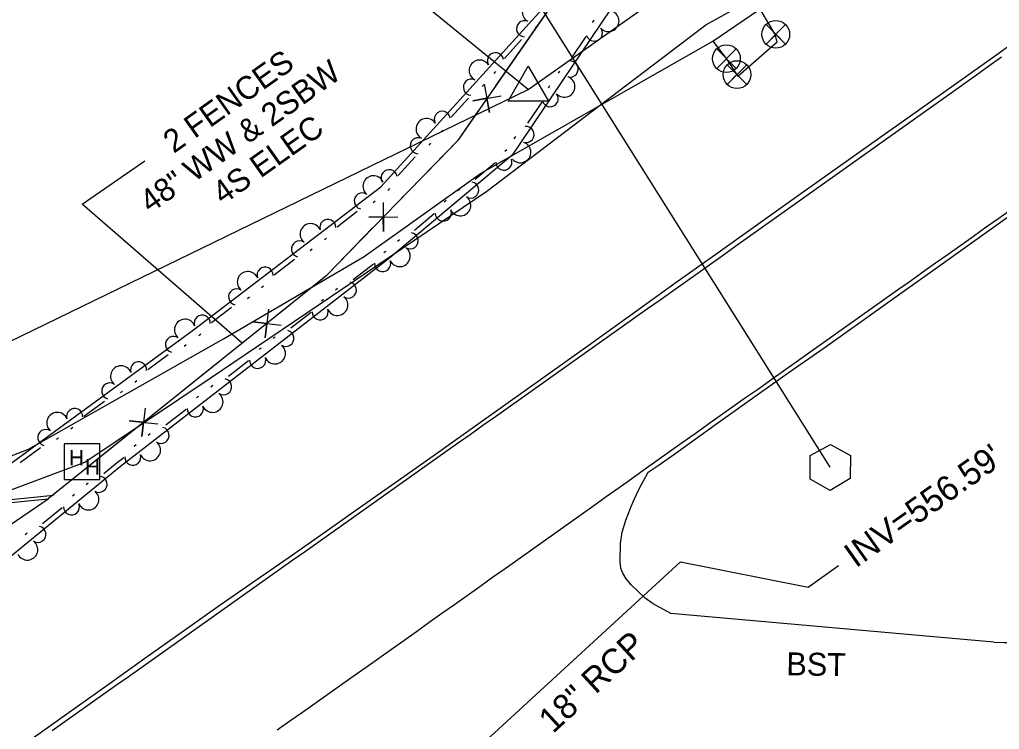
# Model space of a CAD drawing. Extents: x 1577032 to 1581865, y 611492 to 615011.
# Drawn here: x 1580247.3 to 1580404.9, y 613675.8 to 613790 of the extents above; entities that cross this region are included whole.
import ezdxf

# ---------------------------------------------------------------- set-up
doc = ezdxf.new("R2010")
doc.units = 0
for name, color, linetype in [('CTL GPS Vertical CELL', 7, 'Continuous'), ('Exist Horizontal Baseline Alignment Station Label', 7, 'Continuous'), ('Exist Other Culture Fence Line', 7, 'Continuous'), ('Exist Other Culture Fence Line Leader', 7, 'Continuous'), ('Exist Other Culture Fence Line Text', 7, 'Continuous'), ('Exist Right of Way Line', 7, 'Continuous'), ('Exist Right of Way Monument CELL', 7, 'Continuous'), ('Exist Right of Way Monument Leader', 7, 'Continuous'), ('Exist Roads EOP', 7, 'Continuous'), ('Exist Roads EOP Text', 7, 'Continuous'), ('Exist Roads EOT', 7, 'Continuous'), ('Exist Structure Minor Pipes CMP 18 Inch Invert', 7, 'Continuous'), ('Exist Structure Minor Pipes CMP 18 Inch Leader', 7, 'Continuous'), ('Exist Structure Minor Pipes RCP 18 Inch', 7, 'Continuous'), ('Exist Structure Minor Pipes RCP 18 Inch Text', 7, 'Continuous'), ('Exist Utilities Telephone Hand Hole CELL', 7, 'Continuous'), ('Exist Utilities Telephone UG FO SUE LOS B', 7, 'Continuous'), ('Exist Utilities Water UG Line SUE LOS B', 7, 'Continuous'), ('Exist Utilities Water Valve CELL', 7, 'Continuous'), ('Old_Level_11', 7, 'Continuous'), ('Old_Level_8', 7, 'Continuous')]:
    doc.layers.add(name, color=color, linetype=linetype)

msp = doc.modelspace()

# ---------------------------------------------------------------- linework, layer by layer
at = {"layer": 'CTL GPS Vertical CELL'}
msp.add_line((1580377.72, 613717.98), (1580377.72, 613717.98), dxfattribs=at)
msp.add_lwpolyline([(1580374.49, 613719.85), (1580377.74, 613721.66), (1580380.99, 613719.87), (1580380.94, 613716.15), (1580377.69, 613714.26), (1580374.49, 613716.07)], close=True, dxfattribs=at)
at = {"layer": 'Exist Horizontal Baseline Alignment Station Label'}
msp.add_line((1580377.72, 613717.98), (1580290.63, 613856.46), dxfattribs=at)
at = {"layer": 'Exist Other Culture Fence Line'}
for p in [(1580036.43, 613691.58), (1580098.64, 613607.82)]:
    msp.add_line(p, (1580251.9, 613712.92), dxfattribs=at)
at = {"layer": 'Exist Other Culture Fence Line Leader'}
msp.add_lwpolyline([(1580283.09, 613737.93), (1580257.37, 613760.28), (1580267.44, 613767.3)], dxfattribs=at)
at = {"layer": 'Exist Right of Way Line'}
msp.add_line((1580074.87, 613655.16), (1580329.14, 613778.75), dxfattribs=at)
msp.add_lwpolyline([(1580329.14, 613778.75), (1580350.49, 613793.9)], dxfattribs=at)
at = {"layer": 'Exist Right of Way Monument CELL'}
msp.add_line((1580329.14, 613778.75), (1580329.14, 613778.75), dxfattribs=at)
msp.add_lwpolyline([(1580325.9, 613776.86), (1580329.14, 613782.5), (1580332.39, 613776.86)], close=True, dxfattribs=at)
at = {"layer": 'Exist Right of Way Monument Leader'}
msp.add_lwpolyline([(1580329.14, 613778.75), (1580294.18, 613807.2), (1580272.94, 613791.61)], dxfattribs=at)
at = {"layer": 'Exist Roads EOP'}
msp.add_line((1580404.06, 613689.83), (1580352.08, 613694.43), dxfattribs=at)
for points in [[(1580410.25, 613788.44), (1580404.13, 613784.08), (1580398.02, 613779.73), (1580391.9, 613775.38), (1580385.7, 613770.98), (1580379.42, 613766.51), (1580373.01, 613761.95), (1580366.43, 613757.28), (1580359.68, 613752.49), (1580352.74, 613747.53), (1580345.59, 613742.41), (1580338.54, 613737.34), (1580331.85, 613732.57), (1580325.52, 613728.07), (1580319.4, 613723.72), (1580313.46, 613719.52), (1580307.65, 613715.41), (1580301.9, 613711.37), (1580296.22, 613707.39), (1580290.63, 613703.48), (1580285.11, 613699.65), (1580279.55, 613695.77), (1580273.79, 613691.71), (1580267.83, 613687.46), (1580261.53, 613682.98), (1580254.88, 613678.24), (1580248.18, 613673.5)], [(1580352.08, 613694.43), (1580349.25, 613695.99), (1580347.94, 613696.93), (1580345.75, 613699), (1580344.9, 613700.04), (1580344.34, 613700.93), (1580344.16, 613701.31), (1580344.05, 613701.72), (1580343.91, 613702.81), (1580343.98, 613705.7), (1580344.22, 613707.51), (1580344.81, 613709.46), (1580345.56, 613711.42), (1580346.19, 613712.81), (1580346.99, 613714.49), (1580348.41, 613717.2), (1580350.01, 613718.26), (1580352.69, 613720.16), (1580359.28, 613724.88), (1580366.32, 613729.88), (1580370.97, 613733.17), (1580376.88, 613737.32), (1580383.25, 613741.81), (1580389.26, 613746.08), (1580394.97, 613750.17), (1580400.62, 613754.19), (1580406.26, 613758.19)]]:
    msp.add_lwpolyline(points, dxfattribs=at)
msp.add_spline([(1580404.06, 613689.83), (1580455.22, 613689), (1580491.15, 613688.42), (1580513.43, 613688.06)], degree=3, dxfattribs=at)
at = {"layer": 'Exist Roads EOT'}
for points in [[(1580405.3, 613783.94), (1580403.26, 613782.5), (1580401.23, 613781.05), (1580399.19, 613779.61), (1580397.16, 613778.16), (1580395.12, 613776.71), (1580393.09, 613775.26), (1580391.05, 613773.82), (1580389.01, 613772.37), (1580386.98, 613770.92), (1580384.94, 613769.48), (1580382.91, 613768.03), (1580380.87, 613766.58), (1580378.84, 613765.13), (1580376.8, 613763.69), (1580374.77, 613762.24), (1580372.73, 613760.79), (1580370.7, 613759.35), (1580368.66, 613757.9), (1580366.62, 613756.45), (1580364.59, 613755), (1580362.55, 613753.56), (1580360.52, 613752.11), (1580358.48, 613750.66), (1580356.45, 613749.22), (1580354.41, 613747.77), (1580352.37, 613746.33), (1580350.34, 613744.88), (1580348.3, 613743.44), (1580346.26, 613741.99), (1580340.15, 613737.66), (1580338.11, 613736.22), (1580336.07, 613734.77), (1580334.04, 613733.33), (1580332, 613731.89), (1580329.96, 613730.44), (1580327.92, 613729), (1580325.89, 613727.55), (1580323.85, 613726.11), (1580321.81, 613724.67), (1580319.77, 613723.22), (1580317.74, 613721.78), (1580315.7, 613720.33), (1580313.66, 613718.89), (1580311.63, 613717.45), (1580309.59, 613716), (1580307.55, 613714.56), (1580305.51, 613713.11), (1580303.48, 613711.67), (1580301.44, 613710.23), (1580299.4, 613708.78), (1580297.36, 613707.34), (1580295.33, 613705.89), (1580293.29, 613704.45), (1580291.25, 613703.01), (1580289.21, 613701.56), (1580287.18, 613700.12), (1580285.14, 613698.67), (1580283.1, 613697.23), (1580281.07, 613695.78), (1580279.03, 613694.34), (1580276.99, 613692.9), (1580274.95, 613691.45), (1580272.92, 613690.01), (1580270.88, 613688.56), (1580268.84, 613687.12), (1580266.8, 613685.68), (1580264.77, 613684.23), (1580262.73, 613682.79), (1580260.69, 613681.35), (1580258.65, 613679.9), (1580256.61, 613678.46), (1580254.57, 613677.02), (1580252.53, 613675.58)], [(1580288.74, 613675.72), (1580290.78, 613677.16), (1580292.82, 613678.6), (1580294.86, 613680.03), (1580296.9, 613681.47), (1580298.94, 613682.91), (1580300.98, 613684.35), (1580303.03, 613685.79), (1580305.06, 613687.24), (1580307.1, 613688.69), (1580309.13, 613690.13), (1580311.17, 613691.58), (1580313.2, 613693.03), (1580315.24, 613694.48), (1580317.27, 613695.92), (1580319.31, 613697.37), (1580321.34, 613698.82), (1580323.38, 613700.27), (1580325.41, 613701.71), (1580327.45, 613703.16), (1580329.48, 613704.61), (1580331.52, 613706.06), (1580333.55, 613707.5), (1580335.59, 613708.95), (1580337.62, 613710.4), (1580339.66, 613711.85), (1580341.69, 613713.29), (1580343.73, 613714.74), (1580345.77, 613716.19), (1580347.8, 613717.63), (1580349.84, 613719.07), (1580351.88, 613720.52), (1580353.92, 613721.96), (1580355.96, 613723.4), (1580357.99, 613724.85), (1580360.03, 613726.29), (1580362.07, 613727.73), (1580364.11, 613729.18), (1580366.15, 613730.62), (1580368.18, 613732.06), (1580370.22, 613733.51), (1580372.26, 613734.95), (1580374.3, 613736.39), (1580376.34, 613737.83), (1580378.37, 613739.28), (1580380.41, 613740.72), (1580382.45, 613742.16), (1580384.49, 613743.61), (1580386.53, 613745.05), (1580388.56, 613746.5), (1580390.6, 613747.94), (1580392.63, 613749.39), (1580394.67, 613750.84), (1580396.7, 613752.28), (1580398.74, 613753.73), (1580400.78, 613755.18), (1580402.81, 613756.63), (1580404.85, 613758.07), (1580406.88, 613759.52)]]:
    msp.add_lwpolyline(points, dxfattribs=at)
at = {"layer": 'Exist Structure Minor Pipes CMP 18 Inch Leader'}
msp.add_lwpolyline([(1580353.63, 613702.78), (1580374.15, 613698.68), (1580379.04, 613702.16)], dxfattribs=at)
at = {"layer": 'Exist Structure Minor Pipes RCP 18 Inch'}
msp.add_line((1580353.63, 613702.78), (1580300.64, 613654.06), dxfattribs=at)
msp.add_line((1580353.63, 613702.78), (1580300.64, 613654.06), dxfattribs=at)
at = {"layer": 'Exist Utilities Telephone Hand Hole CELL'}
for p, q in [((1580254.47, 613721.73), (1580254.47, 613716.01)), ((1580260.19, 613721.73), (1580254.47, 613721.73)), ((1580260.19, 613716.01), (1580260.19, 613721.73)), ((1580257.33, 613718.87), (1580257.33, 613718.87)), ((1580254.47, 613716.01), (1580260.19, 613716.01))]:
    msp.add_line(p, q, dxfattribs=at)
at = {"layer": 'Exist Utilities Telephone UG FO SUE LOS B'}
msp.add_lwpolyline([(1579762.43, 613445.5), (1579805.52, 613477.49), (1579874.3, 613528.42), (1579927.63, 613567.61), (1579961.57, 613589.13), (1580023.79, 613630.1), (1580048.6, 613644.24), (1580064.79, 613652.02), (1580101.01, 613664.86), (1580134.79, 613676.2), (1580157.3, 613683.34), (1580171.65, 613687.07), (1580205.63, 613699.27), (1580257.8, 613718.78), (1580277.93, 613732.3), (1580322.48, 613762.42), (1580357.71, 613789.14), (1580371.84, 613797.02), (1580398.85, 613808.57), (1580440.4, 613836.96), (1580497.32, 613877.42), (1580541.92, 613911.34), (1580565.99, 613928.5)], dxfattribs=at)
at = {"layer": 'Exist Utilities Water UG Line SUE LOS B'}
for p, q in [((1580358.85, 613786.52), (1580366.07, 613791.44)), ((1580368.83, 613787.68), (1580366.46, 613791.68)), ((1580369.16, 613786.41), (1580368.83, 613787.68)), ((1580321.47, 613765.22), (1580358.85, 613786.52)), ((1580358.85, 613786.52), (1580360.98, 613783.72)), ((1580362.85, 613780.91), (1580369.16, 613786.41)), ((1580360.98, 613783.72), (1580362.85, 613780.91)), ((1580302.7, 613751.87), (1580321.47, 613765.22)), ((1580280.11, 613738.64), (1580302.7, 613751.87)), ((1580248.73, 613720.89), (1580280.11, 613738.64)), ((1580205.29, 613704), (1580248.73, 613720.89))]:
    msp.add_line(p, q, dxfattribs=at)
at = {"layer": 'Exist Utilities Water Valve CELL'}
for points in [[(1580370.54, 613789.21), (1580367.39, 613786.06), (1580368.96, 613787.63), (1580370.54, 613786.06), (1580367.39, 613789.21)], [(1580362.6, 613785.28), (1580359.45, 613782.13), (1580361.02, 613783.71), (1580362.6, 613782.13), (1580359.45, 613785.28)], [(1580364.28, 613782.73), (1580361.13, 613779.58), (1580362.71, 613781.15), (1580364.28, 613779.58), (1580361.13, 613782.73)]]:
    msp.add_lwpolyline(points, dxfattribs=at)
for centre in [(1580368.96, 613787.63), (1580361.02, 613783.71), (1580362.71, 613781.15)]:
    msp.add_circle(centre, 2.23, dxfattribs=at)
at = {"layer": 'Old_Level_11'}
for points in [[(1580178.64, 613668.86), (1580237.64, 613712.65), (1580275.25, 613740.08), (1580305.41, 613763.08), (1580331.9, 613792.25), (1580348.57, 613817.56), (1580366.72, 613849.16), (1580382.81, 613883.89)], [(1580387.98, 613867.68), (1580362.26, 613826.06), (1580342.4, 613791.75), (1580326.53, 613768.18), (1580306.87, 613751.68), (1580263.54, 613718.08), (1580232.15, 613692.42), (1580196.05, 613660.28)], [(1580339.66, 613789.88), (1580339.43, 613789.54)], [(1580330.27, 613788.62), (1580330.54, 613788.92)], [(1580325.28, 613783.73), (1580328.03, 613786.77)], [(1580338.39, 613787.27), (1580336.1, 613783.87)], [(1580323.65, 613781.33), (1580323.93, 613781.63)], [(1580334.16, 613781.71), (1580333.93, 613781.37)], [(1580321.72, 613779.21), (1580322, 613779.51)], [(1580332.56, 613779.33), (1580332.33, 613778.99)], [(1580316.73, 613774.32), (1580319.49, 613777.36)], [(1580331.29, 613776.72), (1580329, 613773.32)], [(1580315.11, 613771.92), (1580315.38, 613772.22)], [(1580327.06, 613771.17), (1580326.83, 613770.83)], [(1580313.18, 613769.8), (1580313.45, 613770.1)], [(1580325.67, 613769.06), (1580325.35, 613768.8)], [(1580308.18, 613764.91), (1580310.94, 613767.94)], [(1580323.73, 613766.9), (1580320.59, 613764.26)], [(1580306.56, 613762.51), (1580306.83, 613762.81)], [(1580318.13, 613762.73), (1580317.81, 613762.47)], [(1580304.15, 613760.57), (1580304.48, 613760.82)], [(1580315.93, 613760.89), (1580315.62, 613760.62)], [(1580298.36, 613756.67), (1580301.62, 613759.15)], [(1580313.99, 613758.73), (1580310.85, 613756.09)], [(1580296.33, 613754.6), (1580296.65, 613754.85)], [(1580308.39, 613754.56), (1580308.08, 613754.3)], [(1580294.04, 613752.86), (1580294.37, 613753.11)], [(1580288.25, 613748.96), (1580291.51, 613751.44)], [(1580306.19, 613752.71), (1580306.09, 613752.63), (1580305.91, 613752.49)], [(1580304.21, 613750.66), (1580300.97, 613748.14)], [(1580286.22, 613746.89), (1580286.54, 613747.14)], [(1580298.45, 613746.71), (1580298.13, 613746.46)], [(1580283.93, 613745.15), (1580284.26, 613745.4)], [(1580278.14, 613741.25), (1580281.4, 613743.74)], [(1580296.18, 613744.95), (1580295.86, 613744.7)], [(1580294.17, 613742.87), (1580290.93, 613740.35)], [(1580276.11, 613739.18), (1580276.43, 613739.43)], [(1580288.41, 613738.92), (1580288.08, 613738.67)], [(1580273.77, 613737.47), (1580274.1, 613737.71)], [(1580267.89, 613733.7), (1580271.21, 613736.11)], [(1580286.14, 613737.16), (1580285.81, 613736.91)], [(1580284.12, 613735.08), (1580280.88, 613732.56)], [(1580265.82, 613731.67), (1580266.15, 613731.91)], [(1580278.36, 613731.13), (1580278.04, 613730.88)], [(1580263.5, 613729.98), (1580263.83, 613730.23)], [(1580276.09, 613729.37), (1580275.77, 613729.12)], [(1580257.62, 613726.21), (1580260.94, 613728.62)], [(1580274.07, 613727.29), (1580270.83, 613724.77)], [(1580255.54, 613724.18), (1580255.87, 613724.42)], [(1580268.31, 613723.34), (1580267.99, 613723.09)], [(1580253.22, 613722.49), (1580253.55, 613722.73)], [(1580266.04, 613721.58), (1580265.72, 613721.33)], [(1580247.35, 613718.72), (1580250.66, 613721.13)], [(1580264.03, 613719.5), (1580263.03, 613718.72), (1580260.82, 613716.91)], [(1580258.33, 613715.41), (1580258.01, 613715.15)], [(1580256.11, 613713.6), (1580255.79, 613713.34)], [(1580254.15, 613711.46), (1580250.97, 613708.87)], [(1580248.49, 613707.37), (1580248.17, 613707.11)]]:
    msp.add_lwpolyline(points, dxfattribs=at)
for centre, radius, start, end in [((1580329.85, 613791.21), 1.69, 33.7223, 241.7948), ((1580342.04, 613789.75), 1.69, 222.0191, 70.0916), ((1580328.53, 613788.53), 1.3, 66.1935, 266.9901), ((1580339.76, 613787.83), 1.3, 196.8238, 37.6204), ((1580323.84, 613783.37), 1.3, 8.527, 209.3236), ((1580321.31, 613781.8), 1.69, 33.7223, 241.7948), ((1580335.87, 613782.05), 1.3, 254.4903, 95.2869), ((1580319.98, 613779.12), 1.3, 66.1935, 266.9901), ((1580334.95, 613779.21), 1.69, 222.0191, 70.0916), ((1580332.66, 613777.28), 1.3, 196.8238, 37.6204), ((1580315.3, 613773.96), 1.3, 8.527, 209.3236), ((1580312.76, 613772.39), 1.69, 33.7223, 241.7948), ((1580328.77, 613771.5), 1.3, 254.4903, 95.2869), ((1580311.44, 613769.71), 1.3, 66.1935, 266.9901), ((1580327.85, 613768.66), 1.69, 222.0191, 70.0916), ((1580325.2, 613767.06), 1.3, 180.7677, 21.5642), ((1580306.75, 613764.55), 1.3, 8.527, 209.3236), ((1580304.21, 613763.19), 1.69, 23.2943, 231.3668), ((1580319.86, 613762.58), 1.3, 238.4341, 79.2307), ((1580302.43, 613760.8), 1.3, 55.7655, 256.5621), ((1580318.19, 613760.11), 1.69, 205.963, 54.0354), ((1580315.46, 613758.89), 1.3, 180.7677, 21.5642), ((1580296.88, 613756.57), 1.3, 358.099, 198.8956), ((1580294.1, 613755.48), 1.69, 23.2943, 231.3668), ((1580310.12, 613754.41), 1.3, 238.4341, 79.2307), ((1580292.32, 613753.09), 1.3, 55.7655, 256.5621), ((1580308.45, 613751.94), 1.69, 205.963, 54.0354), ((1580286.78, 613748.86), 1.3, 358.099, 198.8956), ((1580305.69, 613750.76), 1.3, 178.5593, 19.3559), ((1580284, 613747.78), 1.69, 23.2943, 231.3668), ((1580282.21, 613745.38), 1.3, 55.7655, 256.5621), ((1580300.18, 613746.49), 1.3, 236.2258, 77.0224), ((1580298.41, 613744.08), 1.69, 203.7546, 51.8271), ((1580276.67, 613741.15), 1.3, 358.099, 198.8956), ((1580295.64, 613742.97), 1.3, 178.5593, 19.3559), ((1580273.89, 613740.1), 1.69, 22.0586, 230.1311), ((1580272.05, 613737.74), 1.3, 54.5298, 255.3264), ((1580290.13, 613738.7), 1.3, 236.2258, 77.0224), ((1580288.37, 613736.29), 1.69, 203.7546, 51.8271), ((1580285.6, 613735.18), 1.3, 178.5593, 19.3559), ((1580263.61, 613732.61), 1.69, 22.0586, 230.1311), ((1580266.42, 613733.63), 1.3, 356.8633, 197.6599), ((1580261.78, 613730.25), 1.3, 54.5298, 255.3264), ((1580280.09, 613730.91), 1.3, 236.2258, 77.0224), ((1580278.32, 613728.5), 1.69, 203.7546, 51.8271), ((1580275.55, 613727.39), 1.3, 178.5593, 19.3559), ((1580253.34, 613725.12), 1.69, 22.0586, 230.1311), ((1580256.14, 613726.14), 1.3, 356.8633, 197.6599), ((1580251.5, 613722.76), 1.3, 54.5298, 255.3264), ((1580270.04, 613723.12), 1.3, 236.2258, 77.0224), ((1580268.27, 613720.71), 1.69, 203.7546, 51.8271), ((1580265.5, 613719.6), 1.3, 178.5593, 19.3559), ((1580260.06, 613715.24), 1.3, 237.6999, 78.4965), ((1580258.36, 613712.79), 1.69, 205.2287, 53.3012), ((1580255.62, 613711.61), 1.3, 180.0334, 20.83), ((1580250.22, 613707.19), 1.3, 237.6999, 78.4965), ((1580248.52, 613704.74), 1.69, 205.2287, 53.3012)]:
    msp.add_arc(centre, radius, start, end, dxfattribs=at)
at = {"layer": 'Old_Level_8'}
for points in [[(1580540.63, 614164.5), (1580513.16, 614122.65), (1580475.1, 614052.5), (1580441.06, 613980.77), (1580418.75, 613941.93), (1580394.61, 613900.96), (1580375.84, 613870.11), (1580362.75, 613843.38), (1580342.72, 613806.51), (1580317.73, 613770.5), (1580296.57, 613748.74), (1580251.9, 613712.92)], [(1580335.56, 613796.2), (1580329.72, 613787.77)], [(1580329.72, 613787.77), (1580323.87, 613779.35)], [(1580322.06, 613779.61), (1580322.88, 613775.04), (1580322.47, 613777.33), (1580320.19, 613776.91), (1580324.75, 613777.74)], [(1580321.07, 613775.31), (1580317.73, 613770.5), (1580314.66, 613767.34)], [(1580314.66, 613767.34), (1580307.51, 613759.99)], [(1580305.77, 613760.55), (1580305.83, 613755.91), (1580305.8, 613758.23), (1580303.48, 613758.2), (1580308.12, 613758.26)], [(1580304.08, 613756.47), (1580296.94, 613749.12)], [(1580296.94, 613749.12), (1580296.57, 613748.74), (1580288.98, 613742.65)], [(1580287.31, 613743.42), (1580286.81, 613738.81), (1580287.06, 613741.11), (1580284.76, 613741.37), (1580289.37, 613740.86)], [(1580285.14, 613739.57), (1580277.14, 613733.16)], [(1580277.14, 613733.16), (1580269.14, 613726.75)], [(1580267.48, 613727.51), (1580266.97, 613722.9), (1580267.22, 613725.21), (1580264.92, 613725.46), (1580269.53, 613724.95)], [(1580265.3, 613723.67), (1580257.31, 613717.25)], [(1580257.31, 613717.25), (1580251.9, 613712.92)], [(1580021.78, 613689.53), (1580033.89, 613688.26), (1580036.43, 613691.58), (1580252.71, 613713.47)]]:
    msp.add_lwpolyline(points, dxfattribs=at)

# ---------------------------------------------------------------- texts
at = {"layer": 'Exist Other Culture Fence Line Text'}
for s, height, p in [('2 FENCES', 3.691, (1580272.09, 613768.38)), ('48" WW & 2SBW', 3.6909, (1580268.31, 613758.75)), ('4S ELEC', 3.691, (1580280, 613760.11))]:
    msp.add_text(s, height=height, rotation=35.38, dxfattribs=at).set_placement(p)
at = {"layer": 'Exist Roads EOP Text'}
msp.add_text('BST', height=3.691, rotation=359.0712, dxfattribs=at).set_placement((1580370.63, 613684.52))
at = {"layer": 'Exist Structure Minor Pipes CMP 18 Inch Invert'}
msp.add_text("INV=556.59'", height=4, rotation=35.38, dxfattribs=at).set_placement((1580381.83, 613701.68))
at = {"layer": 'Exist Structure Minor Pipes RCP 18 Inch Text'}
msp.add_text('18" RCP', height=4, rotation=42.5963, dxfattribs=at).set_placement((1580333.1, 613675.03))
at = {"layer": 'Exist Utilities Telephone Hand Hole CELL'}
for p in [(1580255.24, 613718.28), (1580257.82, 613716.81)]:
    msp.add_text('H', height=2.5, dxfattribs=at).set_placement(p)

doc.saveas('drawing.dxf')
